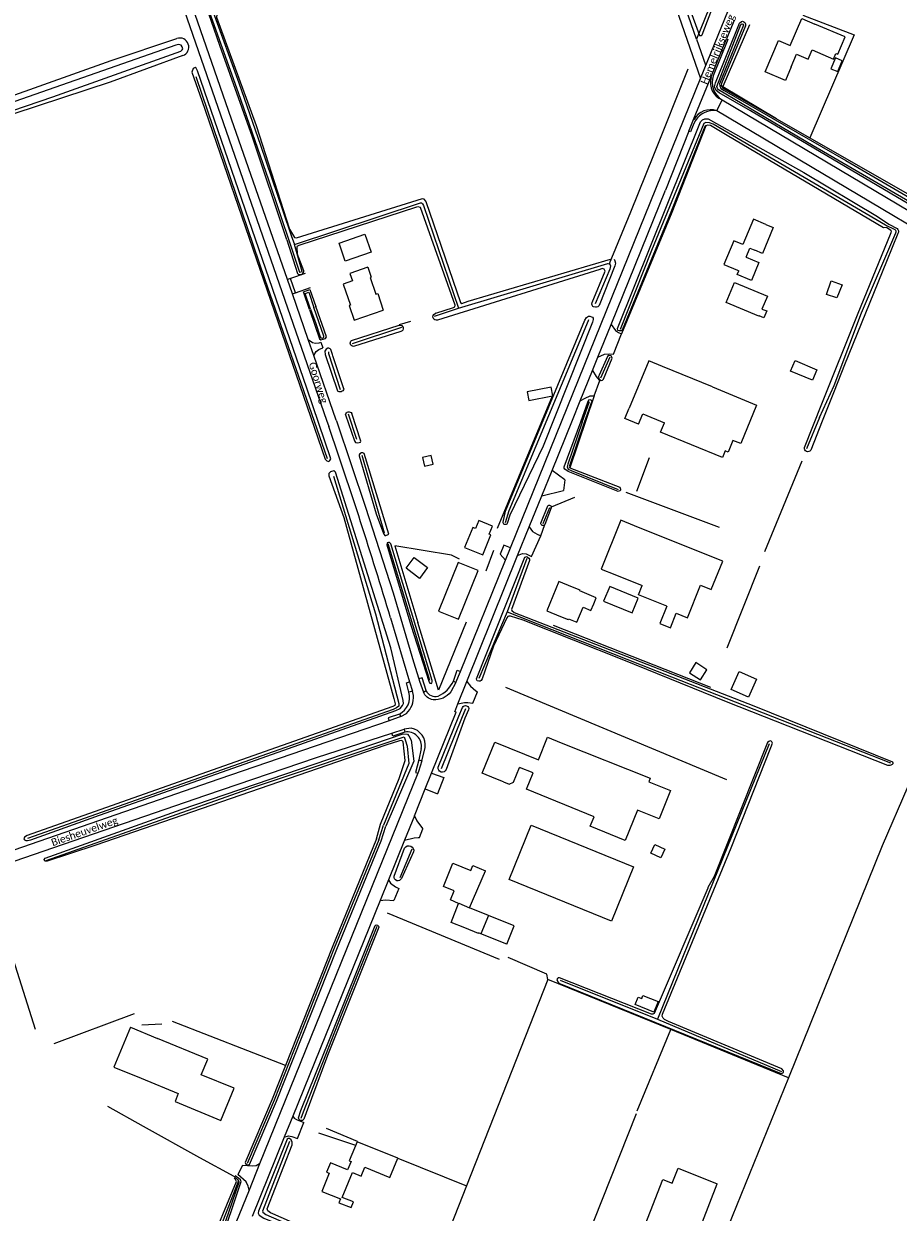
# Model space of a CAD drawing. Extents: x 177628 to 188968, y 384226 to 390673.
# Tile 292 of 393: x 184175 to 184472, y 387731 to 388135. Entities that reach past the tile are written whole.
import ezdxf

# ---------------------------------------------------------------- set-up
doc = ezdxf.new("R2010")
doc.units = 0
for name, color, linetype, lineweight in [('B01_F', 14, 'Continuous', 9), ('B01_T', 14, 'Continuous', 9), ('B02_D', 14, 'Continuous', 9), ('B02_F', 14, 'Continuous', 9), ('B02_T', 14, 'Continuous', 9), ('B07_D', 14, 'Continuous', 9), ('B11_F', 14, 'Continuous', 9), ('B11_S', 14, 'Continuous', 9), ('B14_F', 14, 'Continuous', 9), ('T01_F', 253, 'Continuous', 9), ('T02_F', 253, 'RASTER', 9), ('T03_F', 253, 'Continuous', 9), ('T03_T', 253, 'Continuous', 9), ('T04_F', 253, 'HAAG', 9), ('T04_T', 253, 'HAAG', 9), ('T05_F', 253, 'Continuous', 9), ('T07_F', 253, 'Continuous', 9), ('T09_F', 253, 'Continuous', 9), ('T09_T', 253, 'Continuous', 9), ('T10_F', 253, 'Continuous', 9), ('T22_F', 253, 'Continuous', 9), ('V00_F', 8, 'Continuous', 9), ('V00_T', 8, 'Continuous', 9), ('V06_T', 8, 'Continuous', 9), ('W01_F', 253, 'Continuous', 9), ('W01_T', 253, 'Continuous', 9), ('Z06', 7, 'Continuous', 9)]:
    doc.layers.add(name, color=color, linetype=linetype, lineweight=lineweight)
doc.styles.add('Legend', font='calibri.ttf')
doc.linetypes.add('HAAG', pattern='A,4,-1,[5,TOPOCAD.SHX,S=0.35,R=0,X=-0.35,Y=-0.35],-1', length=6)
doc.linetypes.add('RASTER', pattern='A,4,-1,[4,TOPOCAD.SHX,S=0.5,R=0,X=-0.5,Y=0],-1', length=6)

msp = doc.modelspace()

# ---------------------------------------------------------------- linework, layer by layer
at = {"layer": 'B01_F', "linetype": 'Continuous'}
for points in [[(184454.159, 388130.235), (184443.894, 388134.617)], [(184211.283, 387793.648), (184220.497, 387789.858)], [(184205.71, 387780.103), (184214.924, 387776.312)], [(184382.551, 387699.466), (184385.843, 387706.935), (184391.291, 387704.822), (184392.749, 387708.582), (184397.642, 387706.684), (184410.705, 387740.375)]]:
    msp.add_lwpolyline(points, dxfattribs=at)
at = {"layer": 'B01_T', "linetype": 'Continuous'}
for points in [[(184435.851, 388120.074), (184433.866, 388115.426), (184427.011, 388118.354), (184431.557, 388129), (184435.503, 388127.315), (184439.434, 388136.521), (184443.894, 388134.617)], [(184427.185, 388066.539), (184423.015, 388068.282), (184419.429, 388059.701), (184416.367, 388060.981), (184412.986, 388052.892), (184417.598, 388050.964)], [(184420.566, 388055.407), (184421.836, 388058.413), (184423.466, 388057.724)], [(184292.025, 388052.035), (184285.817, 388049.869), (184286.716, 388047.292), (184283.626, 388046.214), (184286.101, 388039.12), (184285.592, 388038.937), (184287.34, 388033.931), (184297.178, 388037.366)], [(184417.598, 388050.964), (184418.025, 388050.763)], [(184392.053, 388018.253), (184387.427, 388020.155), (184380.784, 388003.999)], [(184409.082, 388011.25), (184392.053, 388018.253)], [(184383.969, 387998.613), (184379.351, 388000.514), (184380.784, 388003.999)], [(184385.403, 388002.098), (184392.753, 387999.073)], [(184316.016, 387935.067), (184322.803, 387932.318), (184329.5, 387948.888), (184322.71, 387951.632), (184316.016, 387935.067)], [(184361.541, 387943.19), (184356.914, 387945.09), (184352.837, 387935.158), (184357.473, 387933.254)], [(184368.722, 387937.595), (184369.557, 387939.639), (184363.998, 387941.912), (184364.097, 387942.152), (184361.541, 387943.19)], [(184357.473, 387933.254), (184360.036, 387932.218), (184360.15, 387932.496)], [(184360.15, 387932.496), (184363.041, 387931.314)], [(184335.452, 387878.06), (184330.815, 387879.939), (184335.11, 387890.534), (184349.956, 387884.485), (184353.045, 387892.212), (184357.688, 387890.356)], [(184357.688, 387890.356), (184387.912, 387878.274), (184387.416, 387877.032)], [(184383.563, 387867.394), (184379.452, 387857.111), (184367.55, 387861.941), (184368.863, 387865.175), (184345.863, 387874.507), (184348.12, 387880.067), (184343.488, 387881.945)], [(184338.09, 387876.991), (184335.452, 387878.06)], [(184382.264, 387848.198), (184374.727, 387829.675), (184339.984, 387843.811), (184347.521, 387862.334), (184382.264, 387848.198)], [(184322.827, 387835.683), (184320.066, 387836.907), (184321.321, 387840.035), (184317.656, 387841.509), (184320.825, 387849.404)], [(184320.825, 387849.404), (184326.989, 387846.912), (184327.695, 387848.621), (184331.907, 387846.834)], [(184324.909, 387827.39), (184320.269, 387829.253), (184322.827, 387835.683)], [(184330.419, 387825.371), (184329.616, 387825.694), (184329.549, 387825.527), (184324.909, 387827.39)], [(184214.924, 387776.312), (184227.577, 387771.106), (184226.449, 387768.365), (184242.008, 387761.964), (184246.509, 387772.905), (184235.385, 387777.481), (184237.585, 387782.829), (184220.497, 387789.858)], [(184288.313, 387754.703), (184285.62, 387748.201), (184286.257, 387747.947), (184285.092, 387745.156), (184279.251, 387747.557), (184277.937, 387744.402), (184278.887, 387744.008), (184276.323, 387737.851), (184282.672, 387735.261)], [(184302.138, 387749.082), (184288.313, 387754.703)], [(184283.264, 387735.735), (184286.756, 387744.23), (184289.756, 387742.983), (184290.99, 387746.014), (184299.481, 387742.549), (184302.138, 387749.082)]]:
    msp.add_lwpolyline(points, dxfattribs=at)
at = {"layer": 'B02_D', "linetype": 'Continuous'}
msp.add_lwpolyline([(184326.539, 387955.987), (184331.033, 387954.156), (184333.81, 387960.973), (184333.191, 387961.225), (184334.319, 387963.993), (184329.689, 387965.879)], dxfattribs=at)
at = {"layer": 'B02_F', "linetype": 'Continuous'}
for points in [[(184424.95, 388035.429), (184424.896, 388035.3), (184413.773, 388039.927), (184416.622, 388046.776), (184427.745, 388042.149)], [(184427.745, 388042.149), (184425.91, 388037.738)], [(184354.814, 388008.296), (184354.243, 388011.201), (184346.079, 388009.595), (184346.65, 388006.69), (184354.749, 388008.283)], [(184354.749, 388008.283), (184354.814, 388008.296)], [(184383.86, 387939.51), (184374.154, 387943.49), (184372.109, 387938.501), (184381.815, 387934.521)], [(184393.526, 387936.807), (184383.92, 387940.663), (184385.174, 387943.789)]]:
    msp.add_lwpolyline(points, dxfattribs=at)
at = {"layer": 'B02_T', "linetype": 'Continuous'}
for points in [[(184284.323, 388054.062), (184282.196, 388060.161), (184290.96, 388063.218), (184293.088, 388057.119), (184284.323, 388054.062)], [(184328.561, 387963.112), (184327.625, 387963.495), (184324.845, 387956.685), (184326.539, 387955.987)], [(184329.689, 387965.879), (184328.561, 387963.112)], [(184382.632, 387964.113), (184377.988, 387965.977), (184371.321, 387949.372), (184375.96, 387947.508)], [(184404.936, 387955.131), (184382.632, 387964.113)], [(184375.96, 387947.508), (184385.174, 387943.789)], [(184339.168, 387821.857), (184330.419, 387825.371)]]:
    msp.add_lwpolyline(points, dxfattribs=at)
at = {"layer": 'B07_D', "linetype": 'Continuous'}
for points in [[(184322.827, 387835.683), (184322.854, 387835.752), (184326.531, 387834.264)], [(184333.024, 387831.636), (184330.419, 387825.371)]]:
    msp.add_lwpolyline(points, dxfattribs=at)
at = {"layer": 'B11_F', "linetype": 'Continuous'}
for points in [[(184292.025, 388052.035), (184293.143, 388048.631), (184292.754, 388048.503), (184294.639, 388042.768), (184295.329, 388042.994), (184297.178, 388037.366)], [(184338.09, 387876.991), (184339.951, 387876.298), (184341.53, 387876.976), (184343.488, 387881.945)], [(184282.672, 387735.261), (184282.156, 387733.915), (184286.341, 387732.339), (184287.114, 387734.322), (184283.264, 387735.735)]]:
    msp.add_lwpolyline(points, dxfattribs=at)
at = {"layer": 'B11_S', "linetype": 'Continuous'}
for points in [[(184435.851, 388120.074), (184437.694, 388124.389), (184441.634, 388122.706), (184442.968, 388125.827), (184450.224, 388122.728), (184451.04, 388124.639), (184451.656, 388124.376), (184454.159, 388130.235)], [(184427.185, 388066.539), (184429.767, 388065.46), (184426.073, 388056.622), (184423.466, 388057.724)], [(184420.566, 388055.407), (184424.887, 388053.582), (184422.309, 388047.479), (184417.497, 388049.511), (184418.025, 388050.763)], [(184409.082, 388011.25), (184424.075, 388005.08), (184418.695, 387992.005), (184416.048, 387993.094), (184414.412, 387989.12), (184413.401, 387989.536), (184412.46, 387987.249), (184391.446, 387995.896), (184392.753, 387999.073)], [(184383.969, 387998.613), (184385.403, 388002.098)], [(184363.041, 387931.314), (184365.122, 387936.405), (184367.789, 387935.314), (184368.722, 387937.595)], [(184387.416, 387877.032), (184394.831, 387874.068), (184390.979, 387864.43), (184383.563, 387867.394)], [(184327.881, 387837.42), (184331.907, 387846.834)], [(184326.531, 387834.264), (184327.881, 387837.42)], [(184333.024, 387831.636), (184326.531, 387834.264)], [(184211.283, 387793.648), (184205.71, 387780.103)], [(184372.479, 387706.857), (184379.111, 387703.931), (184381.27, 387708.823), (184379.66, 387709.534), (184392.251, 387741.885), (184395.429, 387740.648), (184397.405, 387745.724), (184410.705, 387740.375)]]:
    msp.add_lwpolyline(points, dxfattribs=at)
at = {"layer": 'B14_F', "linetype": 'Continuous'}
for points in [[(184453.201, 388122.126), (184450.902, 388123.106), (184449.343, 388119.448), (184451.642, 388118.468), (184453.201, 388122.126)], [(184449.399, 388047.295), (184453.106, 388046.014), (184451.388, 388041.526), (184447.794, 388042.67), (184449.399, 388047.295)], [(184425.91, 388037.738), (184427.547, 388037.142), (184426.578, 388034.772), (184424.95, 388035.429)], [(184435.647, 388016.67), (184437.164, 388020.246), (184444.546, 388017.117), (184443.029, 388013.541), (184435.647, 388016.67)], [(184313.473, 387988.002), (184310.536, 387987.274), (184311.204, 387984.308), (184314.17, 387984.976), (184313.473, 387988.002)], [(184393.526, 387936.807), (184391.159, 387930.912), (184394.815, 387929.445), (184396.793, 387934.373), (184400.633, 387932.832), (184405.051, 387943.838), (184408.696, 387942.375), (184412.584, 387952.061), (184404.936, 387955.131)], [(184307.694, 387953.318), (184312.297, 387949.857), (184309.552, 387946.206), (184304.949, 387949.667), (184307.694, 387953.318)], [(184381.815, 387934.521), (184383.86, 387939.51)], [(184403.483, 387917.565), (184401.233, 387914.096), (184404.973, 387911.67), (184407.223, 387915.139), (184403.483, 387917.565)], [(184418.16, 387914.491), (184424.031, 387911.898), (184421.366, 387905.864), (184415.495, 387908.457), (184418.16, 387914.491)], [(184392.92, 387854.126), (184391.557, 387851.243), (184388.163, 387852.848), (184389.526, 387855.731), (184392.92, 387854.126)], [(184339.168, 387821.857), (184341.687, 387828.13), (184333.024, 387831.636)], [(184389.165, 387798.733), (184382.781, 387801.305), (184383.813, 387803.867), (184385.034, 387803.375), (184385.456, 387804.421), (184390.619, 387802.341), (184389.165, 387798.733)]]:
    msp.add_lwpolyline(points, dxfattribs=at)
at = {"layer": 'T01_F', "linetype": 'Continuous'}
msp.add_lwpolyline([(184277.822, 387759.354), (184288.329, 387754.925)], dxfattribs=at)
at = {"layer": 'T02_F', "linetype": 'RASTER'}
for points in [[(184302.769, 388032.55), (184306.541, 388033.601)], [(184336.664, 387816.638), (184298.636, 387832.352)], [(184212.555, 387798.156), (184185.298, 387788.008)]]:
    msp.add_lwpolyline(points, dxfattribs=at)
at = {"layer": 'T03_F', "linetype": 'Continuous'}
for points in [[(184439.79, 388137.694), (184457.204, 388131.002), (184442.132, 388095.904)], [(184354.289, 387970.164), (184354.29, 387970.167)], [(184354.29, 387970.167), (184354.428, 387970.536), (184362.355, 387973.792)], [(184350.747, 387960.692), (184352.155, 387964.458)], [(184352.155, 387964.458), (184352.156, 387964.459)], [(184383.509, 387765.221), (184394.987, 387792.805)], [(184302.138, 387749.082), (184325.531, 387739.754)]]:
    msp.add_lwpolyline(points, dxfattribs=at)
at = {"layer": 'T03_T', "linetype": 'Continuous'}
for points in [[(184425.269, 388182.831), (184403.67, 388129.515)], [(184336.078, 387963.276), (184354.749, 388008.283)], [(184368.94, 388008.264), (184360.645, 387983.81)], [(184325.349, 387931.287), (184315.982, 387908.15), (184309.022, 387931.227)], [(184163.352, 387842.16), (184178.972, 387792.97)]]:
    msp.add_lwpolyline(points, dxfattribs=at)
at = {"layer": 'T04_F', "linetype": 'HAAG'}
for points in [[(184421.66, 388134.352), (184412.617, 388113.429), (184430.799, 388102.555)], [(184387.521, 387987.21), (184383.287, 387975.711)], [(184323.116, 387952.735), (184320.387, 387954.063), (184301.154, 387957.314), (184309.022, 387931.227)], [(184334.712, 387955.632), (184332.109, 387948.656)], [(184354.97, 387930.348), (184408.464, 387909.177)], [(184413.994, 387877.706), (184338.883, 387909.146)], [(184353.158, 387809.913), (184352.796, 387811.657), (184339.638, 387817.355)], [(184353.158, 387809.913), (184325.531, 387739.754)], [(184394.987, 387792.805), (184353.158, 387809.913)], [(184221.967, 387794.723), (184215.145, 387794.389)], [(184263.971, 387780.64), (184225.561, 387795.558)], [(184434.913, 387776.476), (184394.987, 387792.805)], [(184434.913, 387776.476), (184412.875, 387722.075)], [(184354.451, 387691.792), (184383.319, 387764.355)], [(184275.22, 387757.785), (184287.83, 387753.536)], [(184325.531, 387739.754), (184313.388, 387708.916)]]:
    msp.add_lwpolyline(points, dxfattribs=at)
at = {"layer": 'T04_T', "linetype": 'HAAG'}
msp.add_lwpolyline([(184406.835, 388099.994), (184395.229, 388070.539), (184378.196, 388029.298)], dxfattribs=at)
at = {"layer": 'T05_F', "linetype": 'Continuous'}
msp.add_lwpolyline([(184411.436, 387963.472), (184379.811, 387975.446)], dxfattribs=at)
at = {"layer": 'T07_F', "linetype": 'Continuous'}
for points in [[(184386.267, 388183.685), (184394.123, 388160.389), (184401.134, 388140.397), (184404.698, 388130.767), (184404.88, 388130.729), (184405.393, 388130.687), (184405.578, 388130.941), (184409.828, 388141.92), (184420.311, 388168.179)], [(184233.51, 388116.828), (184257.01, 388047.734), (184278.135, 387986.898)], [(184400.716, 388119.238), (184389.105, 388090.098), (184381.254, 388070.697), (184373.972, 388053.171)], [(184467.87, 388066.275), (184409.274, 388100.543), (184408.033, 388101.047), (184406.804, 388101.128), (184406.201, 388100.793), (184388.358, 388057.699), (184377.721, 388030.761)], [(184267.036, 388059.666), (184309.852, 388073.804), (184310.251, 388073.812), (184310.584, 388073.496), (184310.869, 388072.974), (184322.835, 388038.067)], [(184445.497, 388000.872), (184450.467, 388011.741), (184459.778, 388036.416), (184471.347, 388063.693)], [(184471.156, 388064.641), (184467.87, 388066.275)], [(184322.835, 388038.067), (184373.587, 388053.178), (184373.972, 388053.171)], [(184373.972, 388053.171), (184374.103, 388053.168), (184374.346, 388052.736), (184374.443, 388052.38), (184374.202, 388051.353), (184369.263, 388039.509)], [(184314.644, 388035.327), (184322.835, 388038.067)], [(184286.779, 388026.007), (184303.535, 388031.611)], [(184366.836, 388033.69), (184339.907, 387969.113)], [(184367.011, 388034.108), (184366.836, 388033.69)], [(184282.716, 388010.287), (184278.696, 388022.504), (184278.771, 388023.226)], [(184374.199, 388021.364), (184371.085, 388014.21)], [(184364.864, 387999.283), (184367.355, 388006.31)], [(184288.277, 387993.385), (184285.438, 388002.013)], [(184364.864, 387999.283), (184359.944, 387985.031), (184359.734, 387984.074), (184360.067, 387983.375), (184361.077, 387982.856), (184377.034, 387976.366)], [(184445.497, 388000.872), (184441.056, 387990.283)], [(184297.624, 387961.568), (184290.102, 387987.982)], [(184439.438, 387986.061), (184426.821, 387955.242)], [(184280.275, 387980.973), (184294.634, 387934.144), (184302.478, 387903.673), (184302.462, 387902.808), (184301.724, 387902.198), (184300.606, 387901.665), (184176.272, 387857.803)], [(184353.659, 387970.185), (184351.411, 387964.786)], [(184339.907, 387969.113), (184338.603, 387965.127)], [(184313.082, 387911.474), (184298.883, 387957.989)], [(184345.95, 387952.944), (184339.323, 387934.778)], [(184425.114, 387950.391), (184413.918, 387922.455)], [(184339.323, 387934.778), (184329.688, 387912.129)], [(184339.323, 387934.778), (184395.204, 387912.696), (184469.549, 387883.463)], [(184323.868, 387898.661), (184325.275, 387901.917)], [(184317.055, 387881.538), (184323.868, 387898.661)], [(184182.696, 387850.342), (184253.134, 387875.246), (184304.287, 387892.325), (184304.7, 387891.353), (184305.316, 387889.208), (184305.882, 387883.228), (184297.307, 387862.32)], [(184428.355, 387889.927), (184409.364, 387843.047)], [(184295.689, 387857.367), (184297.307, 387862.32)], [(184295.689, 387857.367), (184280.579, 387820.456), (184260.163, 387768.862), (184250.998, 387747.295)], [(184306.929, 387854.138), (184302.888, 387844.42)], [(184409.364, 387843.047), (184390.377, 387796.359)], [(184295.046, 387827.919), (184282.878, 387797.726), (184270.013, 387764.771)], [(184357.354, 387809.668), (184390.377, 387796.359)], [(184390.377, 387796.359), (184432.587, 387778.571)], [(184247.935, 387741.595), (184246.522, 387742.894), (184234.927, 387749.261), (184215.794, 387759.84), (184203.587, 387766.744)], [(184270.013, 387764.771), (184269.252, 387762.555)], [(184265.346, 387754.78), (184256.154, 387731.104), (184256.32, 387730.755), (184257.286, 387729.929), (184278.385, 387720.746)]]:
    msp.add_lwpolyline(points, dxfattribs=at)
msp.add_arc((184470.83, 388064.082), 0.647, 323.01163, 59.77091, dxfattribs=at)
at = {"layer": 'T09_F', "linetype": 'Continuous'}
for points in [[(184089.842, 388183.008), (184090.118, 388182.536), (184090.278, 388182.162), (184089.922, 388181.272), (184089.513, 388181.022), (184060.646, 388171.08), (184058.394, 388170.484), (184057.583, 388170.136), (184057.646, 388169.646), (184087.034, 388084.926), (184088.246, 388082.273), (184088.78, 388081.543), (184089.261, 388081.454), (184145.836, 388101.283), (184204.753, 388122.191)], [(184204.453, 388114.881), (184171.73, 388104.048), (184090.268, 388075.319), (184088.069, 388075.113), (184087.552, 388075.113), (184086.475, 388075.389), (184085.967, 388076.057), (184078.706, 388099.875), (184052.632, 388176.351)], [(184325.257, 388167.527), (184326.255, 388166.914), (184326.358, 388166.53), (184326.181, 388166.086), (184325.597, 388165.591), (184245.123, 388139.659), (184241.03, 388138.21), (184240.624, 388137.73), (184240.58, 388136.976), (184254.047, 388100.138), (184265.35, 388064.901), (184267.076, 388062.022), (184267.707, 388061.95), (184310.562, 388075.372), (184310.86, 388075.216), (184311.657, 388074.327), (184323.491, 388039.969), (184323.966, 388039.599), (184326.12, 388040.402), (184374.445, 388054.717)], [(184264.422, 388061.325), (184252.79, 388096.212), (184241.636, 388127.368), (184236.018, 388143.755), (184236.062, 388144.081), (184236.528, 388144.28), (184236.831, 388144.288), (184237.311, 388143.881), (184237.74, 388143.024), (184238.76, 388140.217), (184239.048, 388139.973), (184239.834, 388140.014)], [(184442.132, 388095.904), (184484.767, 388071.555), (184524.724, 388047.549), (184525.254, 388046.907), (184525.269, 388046.093), (184524.841, 388045.739), (184524.172, 388045.42), (184523.269, 388045.437), (184422.058, 388105.084), (184411.356, 388111.249), (184410.316, 388112.022), (184409.736, 388113.238), (184410.123, 388114.616), (184418.285, 388134.951)], [(184418.285, 388134.951), (184418.929, 388135.471), (184419.284, 388135.567), (184419.754, 388135.426), (184420.117, 388135.124), (184420.329, 388134.678), (184420.259, 388134.06), (184412.168, 388114.397), (184412.064, 388113.676), (184412.56, 388112.793), (184442.132, 388095.904)], [(184277.509, 387986.769), (184278.052, 387986.17), (184278.671, 387985.951), (184279.057, 387986.221), (184279.449, 387986.837), (184271.276, 388010.806), (184234.065, 388118.676), (184233.632, 388119.584), (184233.326, 388119.867), (184232.627, 388119.534), (184232.189, 388118.296), (184235.575, 388108.678), (184277.509, 387986.769)], [(184406.835, 388099.994), (184406.438, 388099.805), (184394.951, 388070.651), (184378.395, 388030.553), (184378.103, 388030.366), (184377.371, 388030.303), (184376.97, 388030.445), (184376.868, 388031.159), (184405.024, 388101.37), (184405.691, 388102.069), (184406.486, 388102.4), (184407.582, 388102.399), (184440.148, 388084.156), (184465.159, 388069.17), (184469.035, 388066.636)], [(184468.282, 388065.419), (184467.243, 388065.4), (184414.075, 388096.778), (184408.446, 388100.191), (184407.37, 388100.249), (184406.835, 388099.994)], [(184309.9, 388072.221), (184309.092, 388072.507), (184308.487, 388072.368), (184268.502, 388059.344), (184267.863, 388058.964), (184267.857, 388058.663), (184268, 388056.639)], [(184315.067, 388036.294), (184321.108, 388038.236), (184321.594, 388038.468), (184321.606, 388039.07), (184309.9, 388072.221)], [(184440.339, 387990.654), (184446.242, 388005.54), (184458.414, 388035.771), (184469.857, 388063.818)], [(184472.108, 388063.464), (184468.178, 388053.895), (184453.939, 388018.76), (184450.497, 388009.789), (184446.399, 387999.619), (184442.465, 387989.729)], [(184469.713, 388064.483), (184468.282, 388065.419)], [(184469.035, 388066.636), (184471.825, 388065.076)], [(184368.211, 388039.95), (184372.651, 388050.653), (184372.332, 388051.322), (184371.643, 388051.515), (184370.763, 388051.17), (184315.62, 388033.955)], [(184375.649, 388054.695), (184375.939, 388054.087), (184376.166, 388053.299), (184375.908, 388052.43), (184370.552, 388038.97)], [(184370.552, 388038.97), (184370.4, 388038.746), (184370.154, 388038.523), (184369.702, 388038.341), (184369.308, 388038.345), (184368.672, 388038.482), (184368.448, 388038.653), (184368.208, 388039.012), (184368.118, 388039.407), (184368.211, 388039.95)], [(184272.16, 388037.573), (184273.963, 388032.245)], [(184273.963, 388032.245), (184275.564, 388027.635), (184276.011, 388027.325), (184277.615, 388027.717), (184277.927, 388028.314), (184274.298, 388038.637)], [(184315.067, 388036.294), (184314.806, 388036.21)], [(184365.743, 388034.001), (184366.258, 388034.859), (184366.58, 388035.155), (184366.919, 388035.283), (184367.463, 388035.278), (184367.949, 388035.123), (184368.284, 388034.932), (184368.544, 388034.629), (184368.539, 388034.198), (184368.287, 388033.277)], [(184286.378, 388027.07), (184302.679, 388032.311)], [(184338.801, 387969.058), (184365.743, 388034.001)], [(184368.287, 388033.277), (184351.536, 387991.178), (184340.252, 387967.736)], [(184303.174, 388030.069), (184287.134, 388025.062)], [(184303.231, 388030.087), (184303.174, 388030.069)], [(184278.403, 388024.436), (184277.82, 388024.158), (184277.415, 388023.443), (184277.514, 388022.296), (184281.665, 388009.985)], [(184279.955, 388022.341), (184279.372, 388024.021)], [(184283.764, 388010.588), (184280.065, 388021.797), (184279.955, 388022.341)], [(184370.609, 388015.217), (184370.332, 388014.8), (184370.473, 388014.105), (184370.907, 388013.693), (184371.268, 388013.436), (184371.714, 388013.601), (184372.103, 388013.882), (184374.948, 388021.002), (184374.824, 388021.562), (184374.694, 388021.834), (184373.888, 388021.926), (184373.441, 388021.665), (184370.609, 388015.217)], [(184364.337, 387999.367), (184366.75, 388006.113), (184367.115, 388006.916), (184367.435, 388007.025), (184367.79, 388006.89), (184368.088, 388006.699), (184368.104, 388006.455), (184365.54, 387999.176)], [(184284.422, 388001.808), (184287.421, 387992.915), (184287.804, 387992.426), (184288.554, 387992.261), (184289.463, 387992.546), (184289.619, 387992.844), (184286.521, 388002.232)], [(184360.645, 387983.81), (184377.593, 387977.2), (184377.889, 387976.579), (184377.843, 387976.176), (184377.609, 387975.968), (184377.047, 387975.748), (184360.038, 387982.546), (184358.974, 387983.278), (184358.636, 387983.688), (184358.702, 387984.148), (184364.337, 387999.367)], [(184365.54, 387999.176), (184360.412, 387984.059), (184360.505, 387983.865), (184360.645, 387983.81)], [(184294.853, 387968.1), (184297.35, 387961.455), (184297.73, 387960.815), (184298.121, 387960.778), (184298.88, 387961.065), (184299.094, 387961.242), (184290.717, 387988.666), (184290.328, 387988.854), (184289.816, 387988.833), (184289.298, 387988.512), (184288.991, 387988.216), (184289.014, 387987.854), (184294.853, 387968.1)], [(184237.159, 387880.384), (184176.209, 387858.777), (184175.335, 387858.274), (184175.099, 387857.69), (184175.282, 387857.305), (184175.814, 387857.088), (184176.299, 387857.061), (184177.463, 387857.317), (184200.797, 387865.744), (184252.195, 387883.826), (184301.469, 387901.237), (184302.938, 387902.023), (184303.786, 387902.942), (184304.093, 387903.646), (184303.956, 387904.653), (184299.756, 387922.628), (184280.964, 387982.348), (184280.556, 387982.754), (184280.47, 387982.755), (184279.304, 387982.414), (184278.705, 387981.871), (184278.775, 387981.004), (184283.792, 387966.89), (184300.82, 387905.386), (184301.27, 387903.543), (184301.122, 387903.044), (184300.473, 387902.606), (184237.159, 387880.384)], [(184350.783, 387965.02), (184353.098, 387970.83)], [(184354.289, 387970.164), (184352.156, 387964.459)], [(184337.921, 387965.33), (184338.801, 387969.058)], [(184340.252, 387967.736), (184339.366, 387964.834)], [(184306.593, 387930.339), (184312.77, 387910.97), (184313.095, 387910.603), (184313.515, 387910.505), (184313.758, 387910.621), (184313.885, 387910.98), (184313.865, 387911.492), (184299.756, 387957.975), (184299.313, 387958.435), (184299.012, 387958.441), (184298.586, 387958.238), (184298.392, 387957.549), (184306.593, 387930.339)], [(184378.919, 387918.383), (184344.766, 387931.963), (184340.427, 387933.371), (184339.85, 387933.382), (184339.501, 387933.215), (184339.166, 387932.818), (184334.717, 387923.169), (184330.797, 387912.011), (184330.48, 387911.478), (184330.167, 387911.234), (184329.744, 387911.223), (184329.171, 387911.426), (184329.021, 387911.64), (184328.856, 387912.085), (184345.339, 387953.435), (184345.611, 387953.564), (184345.863, 387953.637), (184346.149, 387953.535), (184346.698, 387953.083), (184346.865, 387952.733), (184346.934, 387952.29), (184340.795, 387935.595), (184340.925, 387935.324), (184341.72, 387934.655), (184423.191, 387902.865), (184470.3, 387883.793), (184470.409, 387883.464), (184470.326, 387883.139), (184470.131, 387882.95), (184469.742, 387882.765), (184469.336, 387882.619), (184468.643, 387882.574), (184413.908, 387904.25), (184378.919, 387918.383)], [(184322.925, 387899.353), (184324.142, 387902.321)], [(184326.222, 387901.514), (184324.957, 387898.715)], [(184315.905, 387882.029), (184322.925, 387899.353)], [(184324.957, 387898.715), (184318.548, 387881.247)], [(184199.229, 387855.418), (184183.04, 387850.086), (184182.316, 387850.039), (184182.197, 387850.131), (184181.936, 387850.679), (184182.275, 387851.064), (184228.501, 387867.588), (184303.976, 387893.358), (184305.511, 387893.269), (184305.952, 387892.659), (184306.648, 387891.199), (184307.57, 387884.102), (184298.042, 387861.926)], [(184296.332, 387862.634), (184302.591, 387878.17), (184304.654, 387884.286), (184303.926, 387890.647), (184303.691, 387890.983), (184303.332, 387891.11), (184302.787, 387891), (184298.119, 387889.52), (184199.229, 387855.418)], [(184407.521, 387841.1), (184407.478, 387840.922), (184389.278, 387798.277), (184388.813, 387798.055), (184388.332, 387798.064), (184357.137, 387810.435), (184356.636, 387810.387), (184356.383, 387810.218), (184356.165, 387809.876), (184356.535, 387809.1), (184356.892, 387808.651), (184432.46, 387777.952), (184432.769, 387778.004), (184433.177, 387778.246), (184433.238, 387778.418), (184433.169, 387778.862), (184432.7, 387779.448), (184394.151, 387795.552), (184392.74, 387796.213), (184392.365, 387796.701), (184392.011, 387797.342), (184392.122, 387798.109), (184415.408, 387854.66), (184428.966, 387888.659), (184429.456, 387890.227), (184429.234, 387890.693), (184429.007, 387890.87), (184428.643, 387890.935), (184428.275, 387890.807), (184427.748, 387890.413), (184409.66, 387844.892)], [(184294.954, 387857.666), (184296.332, 387862.634)], [(184296.509, 387857.033), (184298.042, 387861.926)], [(184250.268, 387747.605), (184250.535, 387747.098), (184250.992, 387746.9), (184251.567, 387746.808), (184251.813, 387746.949), (184260.982, 387768.526), (184281.401, 387820.127), (184296.509, 387857.033)], [(184294.954, 387857.666), (184279.843, 387820.751), (184263.971, 387780.64)], [(184300.934, 387844.998), (184304.455, 387854.544)], [(184307.504, 387853.195), (184303.373, 387844.219)], [(184409.66, 387844.892), (184409.648, 387844.863), (184409.64, 387844.858)], [(184409.64, 387844.858), (184407.521, 387841.1)], [(184269.194, 387765.302), (184278.932, 387789.429), (184294.455, 387828.184)], [(184295.742, 387827.606), (184278.313, 387784.037)], [(184263.971, 387780.64), (184259.429, 387769.163), (184250.268, 387747.605)], [(184278.313, 387784.037), (184270.987, 387764.537)], [(184268.428, 387762.862), (184269.194, 387765.302)], [(184270.987, 387764.537), (184270.231, 387762.346)], [(184274.377, 387721.471), (184278.157, 387719.939), (184278.486, 387720.049), (184278.891, 387720.099), (184279.319, 387720.398), (184279.308, 387720.822), (184279.143, 387721.267), (184278.769, 387721.851), (184259.693, 387730.188), (184258.949, 387730.548), (184258.019, 387731.2), (184257.782, 387731.897), (184266.208, 387753.684), (184266.244, 387754.606), (184265.913, 387755.401), (184265.401, 387755.776), (184264.881, 387755.766), (184264.608, 387755.54), (184254.845, 387731.163), (184254.735, 387730.396), (184255.049, 387729.736), (184256.684, 387728.706), (184274.377, 387721.471)], [(184246.889, 387743.239), (184248.588, 387742.037), (184248.819, 387741.076), (184241.352, 387718.744), (184239.36, 387713.665), (184227.583, 387685.981), (184216.331, 387657.821), (184215.707, 387657.363), (184215.309, 387657.19), (184214.658, 387657.403), (184213.686, 387658.196), (184213.491, 387658.583), (184213.455, 387659.05), (184227.638, 387693.604), (184247.324, 387741.195), (184246.998, 387741.886), (184246.553, 387742.345)]]:
    msp.add_lwpolyline(points, dxfattribs=at)
for centre, radius, start, end in [((184469.233, 388064.031), 0.659, 341.13866, 43.29787), ((184278.368, 388023.016), 1.421, 45.04238, 88.58899)]:
    msp.add_arc(centre, radius, start, end, dxfattribs=at)
at = {"layer": 'T09_F', "linetype": 'Continuous', "extrusion": (0, 0, -1)}
for centre, radius, start, end in [((-184471.023, 388064.104), 1.26, 129.54995, 210.53549), ((-184315.302, 388035.115), 1.202, 254.67651, 65.6268), ((-184302.86, 388031.175), 1.15, 80.95204, 251.16953), ((-184287.164, 388026.22), 1.158, 271.47684, 47.26104), ((-184282.558, 388010.831), 1.23, 191.38099, 316.56244), ((-184285.527, 388001.745), 1.107, 3.27308, 153.88666), ((-184441.505, 387990.429), 1.188, 216.11592, 10.91077), ((-184353.631, 387970.385), 0.694, 39.89459, 198.27174), ((-184338.703, 387965.255), 0.785, 212.40779, 5.48204), ((-184351.549, 387964.935), 0.771, 218.22256, 6.32751), ((-184325.152, 387901.84), 1.119, 25.48351, 196.92708), ((-184317.246, 387881.702), 1.38, 199.26954, 13.69489), ((-184305.884, 387853.653), 1.684, 31.95748, 195.77556), ((-184302.172, 387844.666), 1.282, 200.40883, 15.01742), ((-184294.986, 387827.644), 0.757, 45.50972, 182.86059), ((-184269.404, 387762.864), 0.976, 212.0469, 359.89425)]:
    msp.add_arc(centre, radius, start, end, dxfattribs=at)
at = {"layer": 'T09_T', "linetype": 'Continuous'}
for points in [[(184204.753, 388122.191), (184227.061, 388129.71)], [(184229.108, 388123.877), (184204.453, 388114.881)], [(184264.422, 388061.325), (184268.04, 388049.876)], [(184270.207, 388050.772), (184268, 388056.639)], [(184272.16, 388037.573), (184270.11, 388043.645), (184272.248, 388044.424), (184274.298, 388038.637)]]:
    msp.add_lwpolyline(points, dxfattribs=at)
for centre, radius, start, end in [((184228.046, 388126.78), 3.091, 290.08705, 108.5884), ((184268.98, 388050.671), 1.231, 220.21547, 4.71225)]:
    msp.add_arc(centre, radius, start, end, dxfattribs=at)
at = {"layer": 'T10_F', "linetype": 'Continuous'}
msp.add_lwpolyline([(184530.632, 388013.001), (184501.651, 387935.911), (184466.729, 387855.264), (184434.913, 387776.476)], dxfattribs=at)
at = {"layer": 'T22_F', "linetype": 'Continuous'}
for points in [[(184375.406, 388022.414), (184378.196, 388029.298)], [(184275.99, 388026.523), (184276.667, 388024.577)], [(184368.94, 388008.264), (184370.809, 388013.473)], [(184358.962, 387979.682), (184358.414, 387976.015)], [(184347.555, 387953.683), (184350.747, 387960.692)], [(184338.224, 387957.489), (184336.923, 387954.416)], [(184327.65, 387903.815), (184329.196, 387907.659)], [(184317.818, 387878.532), (184315.697, 387872.958)], [(184309.479, 387858.113), (184310.654, 387861.015)], [(184302.453, 387840.764), (184300.816, 387836.719)], [(184268.079, 387755.855), (184270.256, 387761.233)], [(184249.438, 387746.61), (184247.845, 387743.523)]]:
    msp.add_lwpolyline(points, dxfattribs=at)
at = {"layer": 'V00_F', "linetype": 'Continuous'}
for points in [[(184374.667, 388032.483), (184376.09, 388030.399), (184377.173, 388029.725), (184378.196, 388029.298)], [(184271.713, 388027.44), (184273.222, 388026.373), (184274.171, 388026.183), (184275.413, 388026.275), (184275.99, 388026.523)], [(184273.633, 388021.917), (184274.467, 388023.315), (184275.345, 388024.02), (184276.667, 388024.577)], [(184370.152, 388021.34), (184372.442, 388022.432), (184374.041, 388022.575), (184375.406, 388022.414)], [(184368.347, 388016.885), (184369.598, 388014.862), (184370.575, 388013.612), (184370.809, 388013.473)], [(184364.146, 388006.517), (184365.837, 388007.466), (184367.485, 388008.205), (184368.94, 388008.264)], [(184358.962, 387979.682), (184354.56, 387982.859)], [(184351.052, 387974.203), (184358.414, 387976.015)], [(184346.819, 387963.756), (184347.981, 387962.144), (184349.474, 387961.183), (184350.747, 387960.692)], [(184338.738, 387952.366), (184336.923, 387954.416)], [(184340.45, 387956.592), (184338.224, 387957.489)], [(184342.869, 387954.007), (184344.571, 387954.671), (184345.742, 387954.589), (184347.555, 387953.683)], [(184321.036, 387911.274), (184322.365, 387914.946), (184323.438, 387914.575)], [(184305.932, 387907.468), (184305.07, 387910.741), (184306.186, 387911.007)], [(184311.781, 387908.045), (184310.426, 387912.409), (184309.281, 387912.076)], [(184321.924, 387910.835), (184320.164, 387907.643)], [(184325.615, 387911.149), (184326.917, 387909.555), (184328.656, 387907.972), (184329.196, 387907.659)], [(184307.47, 387906.441), (184307.132, 387907.84)], [(184322.561, 387903.552), (184324.775, 387903.968), (184326.007, 387903.965), (184327.65, 387903.815)], [(184302.751, 387900.067), (184298.903, 387898.788), (184299.245, 387897.795)], [(184303.174, 387899.262), (184305.086, 387900.308)], [(184304.493, 387893.932), (184300.485, 387892.566), (184300.143, 387893.59)], [(184306.717, 387895.311), (184304.375, 387894.95)], [(184310.341, 387884.23), (184311.457, 387888.652)], [(184309.293, 387884.523), (184308.153, 387880.246), (184308.986, 387879.974)], [(184313.655, 387880.029), (184317.818, 387878.532)], [(184311.47, 387874.633), (184315.697, 387872.958)], [(184307.78, 387865.521), (184308.581, 387863.737), (184309.921, 387862.063), (184310.654, 387861.015)], [(184304.415, 387857.211), (184307.769, 387858.023), (184309.083, 387858.157), (184309.479, 387858.113)], [(184298.972, 387843.767), (184299.706, 387842.64), (184301.331, 387841.299), (184302.453, 387840.764)], [(184296.126, 387836.739), (184297.939, 387836.964), (184300.816, 387836.719)], [(184266.457, 387763.453), (184266.941, 387762.748), (184267.785, 387762.216), (184270.256, 387761.233)], [(184263.529, 387756.217), (184265.028, 387756.686), (184266.176, 387756.446), (184268.079, 387755.855)], [(184255.204, 387747.196), (184254.017, 387746.555), (184252.749, 387746.398), (184249.438, 387746.61)], [(184251.603, 387738.301), (184251.296, 387739.572), (184250.6, 387741.031), (184247.845, 387743.523)]]:
    msp.add_lwpolyline(points, dxfattribs=at)
for centre, radius, start, end in [((184300.06, 387905.792), 7.439, 312.50837, 5.00775), ((184305.517, 387889.44), 5.992, 352.44389, 78.44404)]:
    msp.add_arc(centre, radius, start, end, dxfattribs=at)
at = {"layer": 'V00_F', "linetype": 'Continuous', "extrusion": (0, 0, -1)}
for centre, radius, start, end in [((-184314.568, 387908.809), 3.878, 275.53757, 341.38299), ((-184314.74, 387911.702), 6.775, 216.80616, 274.61869)]:
    msp.add_arc(centre, radius, start, end, dxfattribs=at)
at = {"layer": 'V00_T', "linetype": 'Continuous'}
for points in [[(184151.855, 388363.045), (184277.912, 388000)], [(184405.044, 388116.101), (184425.252, 388165.997)], [(184264.655, 388047.747), (184245.687, 388102.316), (184231.421, 388143.516)], [(184416.484, 388135.868), (184413.811, 388129.635)], [(184408.489, 388116.498), (184413.811, 388129.635)], [(184358.024, 388000), (184405.044, 388116.101)], [(184402.698, 388102.218), (184408.489, 388116.498)], [(184408.489, 388116.498), (184408.665, 388116.421)], [(184410.525, 388105.152), (184412.36, 388108.836)], [(184401.097, 388098.203), (184402.698, 388102.218)], [(184402.824, 388102.178), (184402.698, 388102.218)], [(184401.097, 388098.203), (184393.166, 388078.165)], [(184374.667, 388032.483), (184393.166, 388078.165)], [(184265.683, 388048.097), (184264.655, 388047.747)], [(184266.322, 388042.949), (184264.655, 388047.747)], [(184267.409, 388043.302), (184265.683, 388048.097)], [(184266.322, 388042.949), (184267.409, 388043.302)], [(184271.713, 388027.44), (184266.322, 388042.949)], [(184370.152, 388021.34), (184374.667, 388032.483)], [(184273.633, 388021.917), (184271.713, 388027.44)], [(184281.253, 388000), (184273.633, 388021.917)], [(184368.347, 388016.885), (184370.152, 388021.34)], [(184364.146, 388006.517), (184368.347, 388016.885)], [(184361.505, 388000), (184364.146, 388006.517)], [(184277.912, 388000), (184278.667, 387997.825)], [(184281.253, 388000), (184281.472, 387999.37)], [(184281.472, 387999.37), (184291.187, 387970.398), (184300.551, 387941.311)], [(184340.45, 387956.592), (184358.024, 388000)], [(184354.56, 387982.859), (184361.505, 388000)], [(184351.052, 387974.203), (184354.56, 387982.859)], [(184346.819, 387963.756), (184351.052, 387974.203)], [(184342.869, 387954.007), (184346.819, 387963.756)], [(184325.615, 387911.149), (184342.869, 387954.007)], [(184338.738, 387952.366), (184340.45, 387956.592)], [(184323.438, 387914.575), (184338.738, 387952.366)], [(184300.551, 387941.311), (184307.532, 387917.781), (184309.281, 387912.076)], [(184299.676, 387932.793), (184306.186, 387911.007)], [(184321.924, 387910.835), (184323.438, 387914.575)], [(184306.186, 387911.007), (184307.132, 387907.84)], [(184309.281, 387912.076), (184309.516, 387911.308), (184310.893, 387907.571)], [(184321.036, 387911.274), (184321.924, 387910.835)], [(184322.561, 387903.552), (184325.615, 387911.149)], [(184307.132, 387907.84), (184305.932, 387907.468)], [(184310.893, 387907.571), (184311.781, 387908.045)], [(184313.655, 387880.029), (184322.014, 387900.673), (184321.486, 387900.879), (184322.561, 387903.552)], [(184299.245, 387897.795), (184274.079, 387889.12), (184241.301, 387877.91), (184180.192, 387856.799)], [(184303.174, 387899.262), (184299.247, 387897.796), (184299.245, 387897.795)], [(184302.751, 387900.067), (184303.174, 387899.262)], [(184181.643, 387853.524), (184236.902, 387872.56), (184274.507, 387885.348), (184300.143, 387893.59)], [(184300.143, 387893.59), (184304.375, 387894.95)], [(184304.375, 387894.95), (184304.493, 387893.932)], [(184310.123, 387888.322), (184309.293, 387884.523)], [(184310.341, 387884.23), (184309.23, 387880.577), (184308.986, 387879.974)], [(184309.293, 387884.523), (184310.341, 387884.23)], [(184308.986, 387879.974), (184255.204, 387747.196)], [(184311.47, 387874.633), (184313.655, 387880.029)], [(184307.78, 387865.521), (184311.47, 387874.633)], [(184307.78, 387865.521), (184304.415, 387857.211)], [(184304.415, 387857.211), (184298.972, 387843.767)], [(184143.184, 387840.198), (184181.643, 387853.524)], [(184180.192, 387856.799), (184160.814, 387850.104)], [(184298.972, 387843.767), (184296.126, 387836.739)], [(184296.126, 387836.739), (184266.457, 387763.453)], [(184266.457, 387763.453), (184263.529, 387756.217)], [(184263.529, 387756.217), (184252.653, 387729.341)], [(184255.204, 387747.196), (184251.603, 387738.301)], [(184251.603, 387738.301), (184242.572, 387715.99)]]:
    msp.add_lwpolyline(points, dxfattribs=at)
for centre, radius, start, end in [((184414.592, 388114.616), 6.195, 163.05771, 248.88794), ((184408.442, 388099.087), 6.412, 71.04657, 151.18492), ((182780.796, 387478.019), 1585.502, 16.668448, 19.138311), ((184312.013, 387915.323), 9.89, 292.67705, 335.8302), ((184299.76, 387905.737), 6.411, 297.81662, 15.66666), ((184314.817, 387909.341), 3.301, 203.11079, 287.80509), ((184305.334, 387889.146), 4.859, 350.2398, 99.9641)]:
    msp.add_arc(centre, radius, start, end, dxfattribs=at)
at = {"layer": 'V06_T', "linetype": 'Continuous'}
for points in [[(184382.19, 388182.08), (184405.044, 388116.101)], [(184403.67, 388129.515), (184385.06, 388183.01)], [(184403.67, 388129.515), (184406.73, 388120.72)], [(184413.811, 388129.635), (184414.348, 388129.385), (184409.359, 388117.052)], [(184412.36, 388108.836), (184595.545, 388000.02)], [(184534.806, 388031.204), (184410.525, 388105.152)], [(184403.331, 388101.881), (184402.799, 388100.848), (184401.674, 388097.986), (184401.097, 388098.203)], [(184270.655, 388049.849), (184265.683, 388048.097)], [(184267.409, 388043.302), (184272.451, 388045.062)]]:
    msp.add_lwpolyline(points, dxfattribs=at)
for centre, radius, start, end in [((184415.866, 388114.773), 6.895, 160.69746, 239.43329), ((184409.513, 388097.832), 7.389, 82.12485, 146.77626)]:
    msp.add_arc(centre, radius, start, end, dxfattribs=at)
at = {"layer": 'W01_F', "linetype": 'Continuous'}
for points in [[(184228.388, 388125.409), (184228.928, 388125.819), (184229.072, 388126.179), (184228.871, 388126.928), (184228.532, 388127.439), (184227.611, 388127.641), (184226.74, 388127.446), (184158.357, 388103.556), (184098.823, 388083.1), (184088.996, 388080.14), (184087.687, 388080.777), (184087.017, 388081.673), (184086.161, 388083.957), (184071.728, 388125.61), (184056.182, 388170.905)], [(184063.948, 388145.563), (184076.618, 388108.497), (184086.023, 388080.187), (184087.116, 388078.208), (184087.638, 388077.371), (184088.529, 388077.101), (184089.292, 388077.224), (184184.886, 388109.859), (184228.388, 388125.409)], [(184239.422, 388138.635), (184238.419, 388140.269), (184237.205, 388143.353), (184236.989, 388143.652), (184236.828, 388143.684), (184236.605, 388143.615), (184236.425, 388143.456), (184247.918, 388111.393), (184258.246, 388081.697), (184265.692, 388059.5), (184268.707, 388050.268)], [(184239.422, 388138.635), (184248.186, 388114.661), (184255.487, 388093.455), (184263.078, 388071.182), (184265.914, 388062.71), (184267.036, 388059.666)], [(184418.677, 388134.487), (184419.034, 388134.657), (184419.386, 388134.533), (184419.64, 388134.213), (184411.455, 388114.312), (184411.562, 388113.617), (184411.968, 388112.766), (184413.069, 388112.022), (184454.388, 388088.293), (184493.791, 388065.292), (184523.923, 388047.498), (184524.405, 388046.966), (184524.44, 388046.335), (184523.971, 388045.959), (184523.417, 388045.923), (184478.241, 388072.967), (184443.308, 388093.235), (184411.167, 388112.204), (184410.747, 388112.766), (184410.559, 388113.401), (184418.677, 388134.487)], [(184269.645, 388050.536), (184267.036, 388059.666)], [(184272.493, 388037.739), (184274.188, 388033.146)], [(184274.188, 388033.146), (184275.749, 388028.34), (184276.051, 388027.936), (184276.403, 388027.811), (184277.058, 388028.124), (184277.05, 388028.522), (184273.62, 388038.3)], [(184247.935, 387741.595), (184247.772, 387740.892), (184240.205, 387721.333), (184235.208, 387709.787), (184224.414, 387682.441), (184214.693, 387659.449), (184214.864, 387659.028), (184215.652, 387658.906), (184216.033, 387659.346), (184217.238, 387662.463), (184227.168, 387686.397), (184236.126, 387708.675), (184240.863, 387719.849), (184243.772, 387727.793), (184248.306, 387741), (184248.144, 387741.5), (184247.935, 387741.595)]]:
    msp.add_lwpolyline(points, dxfattribs=at)
at = {"layer": 'W01_T', "linetype": 'Continuous'}
for points in [[(184268.707, 388050.268), (184269.645, 388050.536)], [(184272.493, 388037.739), (184270.704, 388043.038), (184271.886, 388043.437), (184273.62, 388038.3)]]:
    msp.add_lwpolyline(points, dxfattribs=at)

# ---------------------------------------------------------------- texts
at = {"layer": 'Z06', "linetype": 'Continuous', "style": 'Legend'}
for s, rotation, p in [('Hemelrijkseweg', 67.97515, (184407.214, 388113.871)), ('Goorweg', 287.2207, (184271.832, 388019.242)), ('Biesheuvelweg', 19.32248, (184184.913, 387855.127))]:
    msp.add_text(s, height=2.5, rotation=rotation, dxfattribs=at).set_placement(p)

doc.saveas('drawing.dxf')
